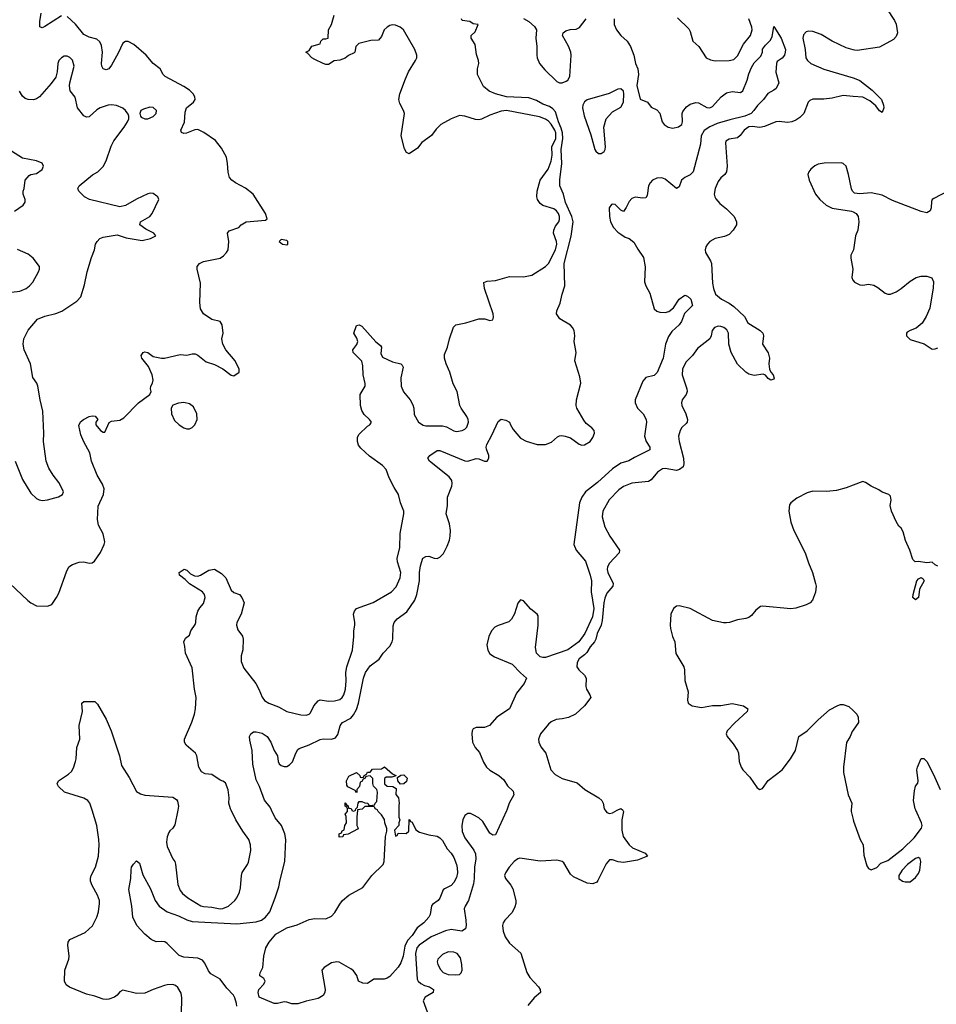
# Model space of a CAD drawing. Header units: inches. Extents: x 2134017 to 2292458, y 756222 to 916513.
# Tile 309 of 387: x 2234010 to 2240599, y 848604 to 855684. Entities that reach past the tile are written whole.
import ezdxf

# ---------------------------------------------------------------- set-up
doc = ezdxf.new("R2010")
doc.units = ezdxf.units.IN
doc.header["$MEASUREMENT"] = 0
for name, color, linetype in [('C2834', 7, 'Continuous'), ('C2835', 7, 'Continuous'), ('C2844', 7, 'Continuous'), ('C2845', 7, 'Continuous')]:
    doc.layers.add(name, color=color, linetype=linetype)

msp = doc.modelspace()

# ---------------------------------------------------------------- linework, layer by layer
at = {"layer": 'C2834', "color": 5}
for points, elevation in [([(2235172.6, 848532.6), (2235175.4, 848650), (2235170, 848684), (2235145.6, 848725.6), (2235130, 848739.6), (2235110, 848747.8), (2235070, 848745.4), (2235050, 848739.1), (2234969.2, 848710.8), (2234910, 848683.5), (2234850, 848683), (2234750, 848705.1), (2234730, 848694.5), (2234710.3, 848669.7), (2234690, 848656.2), (2234650, 848640.9), (2234630, 848639.5), (2234610, 848640.7), (2234550, 848662.7), (2234490, 848677.7), (2234366.9, 848726.9), (2234343.2, 848743.2), (2234330.8, 848770), (2234334.6, 848850), (2234363.1, 848930), (2234366.2, 848950), (2234355.3, 849030), (2234357.7, 849050), (2234369.8, 849070.2), (2234479.4, 849120.6), (2234532.1, 849167.9), (2234565, 849230), (2234575.3, 849270), (2234583.1, 849330), (2234582.4, 849350), (2234570, 849389.5), (2234530, 849458), (2234519, 849490), (2234518.5, 849510), (2234524.4, 849530), (2234553.7, 849590), (2234575.9, 849670), (2234580.2, 849750), (2234579.1, 849790), (2234563.8, 849890), (2234529.8, 850000)], 280), ([(2235569.7, 848590), (2235568.4, 848610), (2235556.4, 848650), (2235545.7, 848670), (2235499.6, 848719.6), (2235450, 848784.2), (2235383, 848823), (2235365.9, 848845.9), (2235340.9, 848900.9), (2235322.5, 848922.5), (2235290, 848936.8), (2235190, 848943.9), (2235155.3, 848955.3), (2235070, 849040.8), (2235052.6, 849052.6), (2235030, 849055.9), (2234990, 849053.1), (2234954.5, 849070), (2234910, 849108), (2234852.4, 849170), (2234823.5, 849230), (2234815.4, 849310), (2234793.7, 849430), (2234808.3, 849508.3), (2234810, 849572), (2234813.6, 849590), (2234827, 849613), (2234850, 849634.8), (2234870, 849618.8), (2234894.9, 849534.9), (2234950, 849435.5), (2234982.7, 849350), (2235011.1, 849311.1), (2235070, 849270.1), (2235150, 849241.3), (2235210, 849211.5), (2235250, 849200.1), (2235570, 849182.7), (2235710, 849196.9), (2235747.3, 849210), (2235776.9, 849230), (2235806.9, 849270), (2235847.1, 849370), (2235872.4, 849450), (2235880.8, 849499.2), (2235915.1, 849630), (2235922.7, 849790), (2235914.5, 849830), (2235891.3, 849890), (2235845.2, 849945.2), (2235819.7, 850000)], 260), ([(2235145.9, 850000), (2235124.2, 849895.8), (2235110.3, 849869.7), (2235090, 849852.7), (2235081.1, 849838.9), (2235070, 849808.7), (2235065.3, 849770), (2235070, 849738.8), (2235110, 849651), (2235124.9, 849630), (2235130, 849612), (2235145.7, 849465.7), (2235162.2, 849422.2), (2235180.7, 849400.7), (2235218.9, 849370), (2235311.7, 849311.7), (2235330, 849306.4), (2235390, 849303.9), (2235450, 849291), (2235470, 849292.7), (2235510, 849310.2), (2235556.4, 849350), (2235571.1, 849370), (2235589.7, 849410), (2235597.1, 849442.9), (2235603.5, 849530), (2235609.1, 849550.9), (2235647.6, 849610), (2235653.5, 849626.5), (2235671.3, 849710), (2235669, 849750), (2235656.5, 849790), (2235612.7, 849850), (2235562.7, 849930), (2235529.4, 850000)], 280), ([(2236734, 850000), (2236734, 849950), (2236742, 849930), (2236734, 849910), (2236734, 849890), (2236703.6, 849856.4), (2236710, 849814), (2236722, 849818), (2236730, 849834), (2236787.3, 849832.7), (2236806, 849850), (2236810, 849934), (2236818, 849918), (2236830, 849914), (2236858, 849858), (2236882.5, 849842.5), (2236950, 849822), (2237010, 849814.4), (2237030, 849802.4), (2237050, 849781.6), (2237082.8, 849722.8), (2237110, 849692.2), (2237130, 849659.1), (2237150.2, 849610), (2237154.4, 849585.6), (2237156.5, 849550), (2237150, 849517.2), (2237130, 849480.7), (2237110, 849457.6), (2237064.2, 849435.8), (2237053.7, 849426.3), (2237030, 849366.6), (2237017.1, 849350), (2236977.4, 849322.6), (2236968.8, 849311.2), (2236960.3, 849250), (2236951.3, 849230), (2236914.6, 849190), (2236866.6, 849153.4), (2236830, 849098.9), (2236797.6, 849062.4), (2236777.4, 849022.6), (2236765.3, 848950), (2236750, 848902.9), (2236730, 848871.6), (2236670, 848804.8), (2236650, 848791.3), (2236630, 848784.8), (2236554.9, 848785.1), (2236510, 848755.1), (2236475.5, 848755.5), (2236444, 848770), (2236432.1, 848812.1), (2236410, 848844), (2236390, 848859.3), (2236306.6, 848906.6), (2236289.4, 848909.4), (2236250, 848901.6), (2236198.8, 848870), (2236180.5, 848850), (2236206.3, 848710), (2236202.6, 848690), (2236191.4, 848668.6), (2236154.2, 848645.8), (2236070, 848627.3), (2236010, 848608), (2235967, 848607), (2235930, 848620.9), (2235910, 848621.6), (2235862, 848610), (2235838, 848610), (2235730, 848655.3), (2235722.7, 848690), (2235729.4, 848710.6), (2235764, 848750), (2235773.2, 848770), (2235764, 848790), (2235735.3, 848810), (2235735.3, 848815.3), (2235737.2, 848830), (2235757.6, 848870), (2235763.5, 848950), (2235779.7, 849010), (2235803.9, 849050), (2235850, 849108.9), (2235930, 849154.3), (2236003.5, 849176.5), (2236090, 849213.8), (2236130, 849221.1), (2236210, 849219), (2236250, 849236.9), (2236275.7, 849264.3), (2236310, 849324.9), (2236330, 849350.4), (2236376, 849390), (2236475.2, 849444.8), (2236542, 849530), (2236622.7, 849610), (2236629.5, 849630), (2236638, 849810), (2236648.7, 849850), (2236648.4, 849868.4), (2236634, 849910), (2236632.9, 849932.9), (2236610, 849966), (2236586, 849990), (2236582.7, 850000)], 240), ([(2236437.8, 850000), (2236432, 849950), (2236432, 849890), (2236442, 849870), (2236436.9, 849863.1), (2236370, 849828), (2236338, 849822), (2236331.6, 849808.4), (2236306, 849806), (2236306, 849830), (2236322, 849838), (2236327.3, 849852.7), (2236342, 849858), (2236346, 849890), (2236358, 849910), (2236355.3, 849955.3), (2236349, 849971), (2236366, 849990), (2236366, 850000)], 240), ([(2236397.1, 850000), (2236398, 849998), (2236410, 849994), (2236422, 849998), (2236422.7, 850000)], 240), ([(2237511.5, 850000), (2237510, 849995.4), (2237430, 849822.7), (2237410, 849819.3), (2237390, 849835.1), (2237339.3, 849919.3), (2237310, 849945.6), (2237270, 849966.4), (2237250, 849975.1), (2237230, 849976.3), (2237210, 849961.6), (2237195.5, 849930), (2237188.4, 849890), (2237190, 849847.7), (2237210, 849802.4), (2237273.6, 849713.6), (2237285.4, 849685.4), (2237288.9, 849650), (2237278.7, 849590), (2237277.5, 849510), (2237271.8, 849470), (2237235.9, 849350), (2237211.3, 849310), (2237204.2, 849290), (2237217.2, 849210), (2237218, 849170), (2237213.3, 849146.7), (2237188.6, 849131.4), (2237110, 849141.1), (2237070, 849131.9), (2236967.6, 849090), (2236881.3, 849030), (2236864.2, 849010), (2236855.7, 848970), (2236866.1, 848786.1), (2236874.9, 848770), (2236893.4, 848753.4), (2236919.7, 848739.7), (2236954.8, 848730), (2236984, 848710), (2236982, 848690), (2236924.4, 848655.6), (2236908.8, 848630), (2236937.8, 848550)], 260), ([(2238345.2, 850000), (2238350.4, 849990), (2238338.3, 849930), (2238337.3, 849857.3), (2238348.5, 849810), (2238390.5, 849750), (2238415.5, 849730), (2238506.8, 849690), (2238522, 849670), (2238450, 849641.6), (2238350, 849624.5), (2238310.5, 849629.5), (2238270, 849643.6), (2238250, 849642), (2238225.7, 849614.3), (2238165.8, 849494.2), (2238157.5, 849482.5), (2238130.5, 849469.5), (2238090, 849475.4), (2237990, 849521.3), (2237970, 849540.7), (2237920.9, 849620.9), (2237910, 849631), (2237870, 849639.8), (2237750, 849633.3), (2237605.9, 849654.1), (2237590, 849649.6), (2237563.8, 849630), (2237528, 849590), (2237501.6, 849550), (2237495.5, 849530), (2237501.6, 849510), (2237539.9, 849459.9), (2237553.9, 849433.9), (2237576, 849350), (2237575.6, 849330), (2237570, 849306), (2237550, 849264.5), (2237495.8, 849210), (2237484.2, 849190), (2237480.3, 849170), (2237485, 849130), (2237500.2, 849090), (2237530, 849043.7), (2237611.1, 848971.1), (2237654.1, 848834.1), (2237677.5, 848797.5), (2237738, 848730), (2237750.6, 848710), (2237754, 848690), (2237708.6, 848651.4), (2237663.4, 848596.6)], 280), ([(2238219, 850000), (2238230, 849983.8), (2238250, 849977.1), (2238270, 849981.6), (2238305.6, 850000)], 280), ([(2239987.3, 850000), (2239986.7, 849990), (2240000, 849932.1)], 320)]:
    msp.add_lwpolyline(points, dxfattribs=dict(at, elevation=elevation))
at = {"layer": 'C2834', "color": 5, "elevation": 280}
msp.add_lwpolyline([(2237090, 848982.2), (2237050, 848963.1), (2237014.6, 848930), (2237010.3, 848910), (2237014.9, 848890), (2237035.2, 848855.2), (2237053.9, 848833.9), (2237090, 848818.8), (2237144.9, 848815.1), (2237170, 848818.7), (2237183.6, 848830), (2237190.9, 848849.1), (2237188.9, 848890), (2237178.4, 848938.4), (2237154.3, 848970), (2237130, 848979.8)], close=True, dxfattribs=at)
at = {"layer": 'C2835', "color": 5}
for points, elevation in [([(2233938, 851630), (2234067.7, 851507.7), (2234090, 851490.4), (2234130, 851470.5), (2234210, 851468), (2234240.1, 851479.9), (2234274.5, 851530), (2234290, 851561), (2234345.6, 851714.4), (2234363.5, 851750), (2234390, 851767.6), (2234437.4, 851782.6), (2234470, 851785.5), (2234510, 851776), (2234530, 851778), (2234547.3, 851790), (2234590, 851852.2), (2234617.3, 851910), (2234621.1, 851930), (2234610, 851986), (2234576.8, 852050), (2234568, 852090), (2234573.4, 852186.6), (2234611.3, 852270), (2234615.6, 852310), (2234603.7, 852343.7), (2234566.6, 852410), (2234526.6, 852510), (2234514, 852570), (2234470, 852649.4), (2234450, 852699.3), (2234435.1, 852764.9), (2234446.9, 852793.1), (2234469.2, 852810), (2234510, 852830.4), (2234530, 852835.5), (2234552.8, 852832.8), (2234571, 852810), (2234558, 852790), (2234558, 852770), (2234590, 852731.3), (2234610, 852718), (2234622, 852718), (2234652.3, 852787.7), (2234670, 852797.3), (2234730, 852804.4), (2234758.6, 852821.4), (2234862.7, 852930), (2234945.2, 852990), (2234954, 853010), (2234949.2, 853030), (2234953.2, 853050), (2234965.2, 853070), (2234969.1, 853090.9), (2234961.2, 853130), (2234935.1, 853190), (2234888.7, 853250), (2234882, 853270), (2234898, 853290), (2234910, 853294.8), (2234930, 853290.8), (2234970, 853262.8), (2235030, 853250.8), (2235050, 853250.8), (2235163.2, 853276.8), (2235210, 853270.8), (2235250, 853281), (2235270, 853281), (2235290, 853271), (2235350, 853224.9), (2235410, 853204), (2235470, 853174), (2235530, 853126.8), (2235550, 853122.8), (2235588, 853150), (2235588, 853170), (2235559, 853230), (2235492, 853310), (2235469.4, 853350), (2235462.7, 853390), (2235472.7, 853430), (2235466, 853490), (2235450, 853512.7), (2235390, 853529), (2235330, 853569.4), (2235310, 853604), (2235305.1, 853650), (2235309.7, 853790), (2235285.1, 853890), (2235286, 853910), (2235300.9, 853930), (2235330, 853944.9), (2235449.8, 853970.2), (2235473.9, 853986.1), (2235497, 854010), (2235507.3, 854030), (2235512.1, 854090), (2235502.9, 854150), (2235515.4, 854164.6), (2235584, 854190), (2235602, 854210), (2235638, 854230), (2235777.5, 854242.5), (2235788.7, 854251.3), (2235776, 854290), (2235688.2, 854428.2), (2235632.9, 854472.9), (2235560.9, 854510), (2235535.1, 854530), (2235518.4, 854550), (2235507.4, 854587.4), (2235504.5, 854650), (2235495.4, 854695.4), (2235459.6, 854759.6), (2235416.4, 854816.4), (2235333.3, 854873.3), (2235290, 854894), (2235268.3, 854891.7), (2235207.9, 854867.9), (2235190, 854865.1), (2235173.6, 854873.6), (2235167.8, 854890), (2235193.4, 854946.6), (2235200, 855020), (2235208.4, 855050), (2235258.7, 855090), (2235271, 855110), (2235268, 855130), (2235255.8, 855150), (2235230, 855176.3), (2235190, 855203.5), (2235054.7, 855274.8), (2235040.7, 855290), (2235019.5, 855330), (2234970, 855369.6), (2234918.5, 855430), (2234830, 855506), (2234790, 855526.6), (2234770, 855526.3), (2234750, 855515.1), (2234716.9, 855443.1), (2234670, 855358), (2234650, 855329.6), (2234630, 855322.9), (2234610, 855329.6), (2234599.7, 855350), (2234596.9, 855370), (2234606, 855450), (2234597.4, 855497.4), (2234585, 855525), (2234564, 855544), (2234510, 855558.3), (2234470, 855576.5), (2234411.8, 855651.8), (2234350, 855706)], 320), ([(2234310, 855712.4), (2234190, 855634), (2234170, 855626), (2234153.6, 855633.6), (2234153.6, 855670), (2234164.2, 855730)], 320), ([(2235529.4, 850000), (2235524.7, 850010), (2235512.8, 850050), (2235514.7, 850090), (2235507.2, 850147.3), (2235490, 850196), (2235470, 850209.5), (2235450, 850216.2), (2235390, 850256.9), (2235342.4, 850262.4), (2235316.2, 850276.2), (2235298.4, 850310), (2235283.5, 850390), (2235273.3, 850410), (2235207, 850467), (2235194.7, 850490), (2235194.7, 850510), (2235248, 850632), (2235265.6, 850690), (2235273.3, 850730), (2235277.7, 850810), (2235266.6, 850870), (2235250, 851024), (2235200.4, 851130), (2235197.2, 851177.2), (2235189, 851211), (2235202, 851238), (2235230, 851258), (2235239.3, 851290), (2235270, 851336), (2235275.6, 851350), (2235278, 851390), (2235289.6, 851430), (2235304, 851456), (2235330, 851487.3), (2235342.4, 851530), (2235338, 851550), (2235323.7, 851570), (2235230, 851627.8), (2235199.6, 851659.6), (2235159.5, 851690), (2235155.1, 851710), (2235192.3, 851732.3), (2235210, 851725.5), (2235238.4, 851698.4), (2235266, 851686), (2235290, 851682.4), (2235310, 851688.9), (2235370, 851725.7), (2235410, 851732.2), (2235461.1, 851701.1), (2235491, 851671), (2235530, 851581), (2235550, 851566), (2235590, 851551), (2235606.8, 851530), (2235622, 851490), (2235602, 851410), (2235571.4, 851350), (2235568.3, 851330), (2235577.2, 851297.2), (2235610.2, 851250.2), (2235615.6, 851230), (2235614.1, 851154.1), (2235602.3, 851110), (2235602.5, 851070), (2235621.2, 851021.2), (2235706.4, 850910), (2235729.4, 850870), (2235753, 850813), (2235770, 850787.6), (2235799.3, 850770), (2235870, 850742.6), (2235930, 850709.2), (2236030, 850686.5), (2236070, 850684.4), (2236089.6, 850690.4), (2236099.3, 850700.7), (2236124.7, 850750), (2236154.1, 850785.9), (2236170, 850792.9), (2236230, 850785), (2236273.1, 850786.9), (2236310, 850795.8), (2236328.3, 850810), (2236340.7, 850830), (2236351.8, 850870), (2236357, 850930), (2236354.5, 850990), (2236360.2, 851030), (2236402.2, 851150), (2236412, 851250), (2236411, 851290), (2236418.5, 851330), (2236419.1, 851350), (2236408.5, 851410), (2236415.1, 851430), (2236430, 851450.4), (2236550, 851492.4), (2236683.1, 851570), (2236715.1, 851604.9), (2236745.6, 851670), (2236749.1, 851710), (2236725, 851785), (2236722.9, 851810), (2236741.2, 851890), (2236743.7, 851990), (2236771.2, 852130), (2236771.1, 852150), (2236747.7, 852210), (2236731.6, 852270), (2236700.4, 852320.4), (2236665.7, 852390), (2236643.1, 852450), (2236618.1, 852478.1), (2236525.2, 852545.2), (2236461.9, 852601.9), (2236445.6, 852625.6), (2236437.8, 852650), (2236438.2, 852681.8), (2236450, 852704.9), (2236510, 852760.4), (2236526, 852770), (2236538, 852790), (2236523.7, 852810), (2236485.4, 852845.4), (2236470, 852874), (2236459.8, 852910), (2236457.2, 852990), (2236492.7, 853050), (2236492.5, 853067.5), (2236479.2, 853130), (2236476.1, 853196.1), (2236469.6, 853229.6), (2236405.6, 853290), (2236403.6, 853310), (2236431.9, 853348.1), (2236439.1, 853370), (2236432.9, 853392.9), (2236412, 853430), (2236430, 853484.7), (2236450, 853490.4), (2236470, 853479.3), (2236570, 853367.3), (2236602, 853342), (2236610.6, 853330), (2236604.9, 853284.9), (2236616.4, 853256.4), (2236690, 853224.9), (2236750.5, 853210.5), (2236759.8, 853199.8), (2236766, 853186), (2236750.4, 853109.7), (2236752, 853050), (2236769.1, 853009.1), (2236816.4, 852950), (2236835.6, 852915.6), (2236842.4, 852890), (2236844.5, 852844.5), (2236877.3, 852790), (2236908.9, 852768.9), (2236930, 852763.1), (2237050, 852762.9), (2237076.7, 852756.7), (2237130, 852727), (2237150, 852723.8), (2237190, 852730.3), (2237210, 852738.7), (2237224.9, 852755.1), (2237234.8, 852790), (2237232.8, 852810), (2237224.8, 852830), (2237183.1, 852890), (2237174.2, 852910), (2237153.5, 853010), (2237126.3, 853066.3), (2237101.1, 853150), (2237074.3, 853210), (2237062.4, 853250), (2237063.3, 853276.7), (2237084.5, 853330), (2237099.3, 853390), (2237127.7, 853472.3), (2237144, 853490), (2237215.8, 853504.2), (2237310, 853532.7), (2237352.7, 853532.7), (2237390, 853521), (2237410, 853524.7), (2237414.8, 853545.2), (2237413.6, 853570), (2237349.7, 853750), (2237346.3, 853793.7), (2237370, 853804.4), (2237430, 853809.1), (2237530, 853838), (2237630, 853834), (2237690, 853847), (2237789.7, 853910), (2237809.8, 853930), (2237860.9, 854030), (2237869.9, 854070), (2237868.4, 854088.4), (2237846.9, 854150), (2237848.2, 854170), (2237861.4, 854198.6), (2237884.7, 854230), (2237890, 854246.8), (2237888.9, 854270), (2237882, 854290), (2237869.2, 854309.2), (2237850, 854323.5), (2237770, 854349), (2237750, 854362), (2237730.8, 854390), (2237727, 854410), (2237729.2, 854450), (2237749.9, 854530), (2237807.7, 854610), (2237830, 854667.4), (2237837.6, 854710), (2237836, 854770), (2237863, 854830), (2237863, 854870), (2237856.4, 854890), (2237830, 854931.8), (2237810, 854953.7), (2237790, 854967.5), (2237745.9, 854985.9), (2237509.5, 855030.5), (2237470, 855026.8), (2237390, 854997.5), (2237330, 854968.1), (2237310, 854964.6), (2237285.8, 854965.8), (2237210, 854991.2), (2237170, 854994.5), (2237110, 854972), (2237035.8, 854930), (2237002.7, 854897.3), (2236969, 854851), (2236899.8, 854800.2), (2236870, 854759), (2236810, 854719), (2236790, 854729), (2236775.3, 854755.3), (2236751.2, 854850), (2236775.1, 855010), (2236769.6, 855030), (2236741.3, 855081.3), (2236735.1, 855110), (2236743, 855150), (2236782, 855258), (2236805.4, 855310), (2236855.6, 855390), (2236863.6, 855410), (2236863.6, 855430), (2236849.8, 855469.8), (2236768.2, 855610), (2236745.6, 855630), (2236710, 855645.7), (2236690, 855646.9), (2236670, 855641.7), (2236650.4, 855630), (2236630.4, 855610), (2236610, 855564), (2236590, 855537.2), (2236534.5, 855534.5), (2236448, 855512), (2236425.5, 855490), (2236418, 855450), (2236413.7, 855446.3), (2236372.7, 855427.3), (2236350, 855407), (2236310, 855394), (2236270.9, 855389.1), (2236230, 855362), (2236210, 855362), (2236191.6, 855368.4), (2236130, 855397.2), (2236109, 855410), (2236082, 855442), (2236066, 855450), (2236090, 855462), (2236110, 855493), (2236169.3, 855510.7), (2236174, 855530), (2236190, 855546), (2236210, 855546), (2236228, 855552), (2236229.6, 855610), (2236251.5, 855648.5), (2236270, 855715.5)], 280), ([(2235819.7, 850000), (2235810, 850020.9), (2235770, 850071.8), (2235734.5, 850170), (2235710, 850217.2), (2235686.6, 850330), (2235679.7, 850430), (2235663.2, 850503.2), (2235662.3, 850530), (2235671.6, 850550), (2235690, 850562.3), (2235710, 850562.7), (2235753.4, 850553.4), (2235788, 850530), (2235814.9, 850490), (2235839.6, 850430), (2235862.8, 850390), (2235866.8, 850350), (2235874.5, 850334.5), (2235890, 850321.2), (2235910, 850314.8), (2235930, 850315), (2235950, 850325.5), (2235971.8, 850348.2), (2235994.5, 850410), (2236010, 850437.3), (2236017.5, 850442.6), (2236091.2, 850470), (2236170, 850509.4), (2236190, 850513.6), (2236250, 850510.1), (2236278.9, 850521.1), (2236295.8, 850544.2), (2236312.5, 850607.5), (2236320.3, 850619.7), (2236330, 850630.2), (2236390, 850661.7), (2236410, 850685), (2236430, 850725.2), (2236444.9, 850770), (2236480.6, 850950), (2236494.2, 850990), (2236530, 851038.7), (2236593.8, 851086.2), (2236622.4, 851130), (2236670, 851180.4), (2236686.2, 851210), (2236691.7, 851230), (2236694.2, 851325.8), (2236701.7, 851350), (2236723.2, 851376.8), (2236793.1, 851426.9), (2236850.7, 851510), (2236865.5, 851550), (2236884.5, 851650), (2236884.5, 851710), (2236890, 851758), (2236908.6, 851811.4), (2236930, 851824.9), (2236950, 851827.7), (2236990, 851813), (2237009.4, 851810.6), (2237030, 851819.1), (2237054.9, 851845.1), (2237082.5, 851897.5), (2237098.2, 851941.8), (2237104.4, 851970), (2237105.7, 852010), (2237098.7, 852058.7), (2237076.3, 852130), (2237085.1, 852190), (2237085.1, 852250), (2237115.1, 852330), (2237118.7, 852350), (2237116.3, 852370), (2237097.1, 852397.1), (2236954.7, 852510), (2236944.4, 852530), (2236957.2, 852550), (2237010, 852586), (2237030, 852585.3), (2237210, 852510.9), (2237230, 852510.2), (2237290, 852529.2), (2237310, 852527.1), (2237350, 852509), (2237370, 852510.2), (2237382.7, 852530), (2237381.9, 852550), (2237364.2, 852595.8), (2237362.7, 852610), (2237368.5, 852630), (2237404.6, 852695.4), (2237450, 852796), (2237470, 852811), (2237503.5, 852803.5), (2237530, 852791), (2237537.1, 852770), (2237557.6, 852737.6), (2237610, 852674.4), (2237650, 852652.7), (2237730, 852628.7), (2237790, 852628.7), (2237832.9, 852647.1), (2237875.1, 852684.9), (2237890, 852692), (2237907, 852693), (2237930.2, 852690.2), (2237970, 852676.5), (2238031.5, 852631.5), (2238050, 852625.7), (2238070, 852627.6), (2238110, 852650.4), (2238130, 852680.5), (2238141, 852710), (2238139.3, 852730), (2238123.5, 852750), (2238081.2, 852781.2), (2238063.9, 852803.9), (2238013.8, 852890), (2238009.1, 852909.1), (2238012.7, 852950), (2238042.7, 853070), (2238035.8, 853115.8), (2237999.5, 853230), (2238009.6, 853290), (2237995.6, 853370), (2237999.7, 853410), (2237994.3, 853450), (2237984.4, 853470), (2237968.3, 853488.3), (2237893.3, 853533.3), (2237869.5, 853570), (2237869.6, 853590), (2237894.4, 853645.6), (2237908.3, 853710), (2237928.5, 853770), (2237923.7, 853930), (2237972.7, 854127.3), (2237987.1, 854230), (2237979.5, 854270), (2237933.8, 854370), (2237919.3, 854430), (2237891.6, 854490), (2237891.5, 854531.5), (2237906.2, 854650), (2237901.2, 854750), (2237913.8, 854830), (2237911.4, 854870), (2237903, 854903), (2237882.1, 854950), (2237861, 855021), (2237842.8, 855042.8), (2237819.2, 855059.2), (2237770, 855077.3), (2237723.8, 855103.8), (2237670, 855122), (2237510, 855129.4), (2237429.2, 855150), (2237385.2, 855170), (2237344.1, 855204.1), (2237299.3, 855290), (2237300.7, 855330), (2237309.6, 855370), (2237307.6, 855390), (2237292.7, 855432.7), (2237284.7, 855504.7), (2237254, 855550), (2237255.3, 855570), (2237283.1, 855596.9), (2237306, 855650), (2237270, 855655.3), (2237246, 855670), (2237190, 855679), (2237184.5, 855690)], 260), ([(2238282.8, 855690), (2238284, 855650), (2238300.4, 855610), (2238330.3, 855570.3), (2238376.3, 855530), (2238400.7, 855490), (2238424, 855430), (2238436.3, 855370), (2238452.7, 855330), (2238457.1, 855290), (2238446.8, 855210), (2238470, 855112), (2238522, 855090), (2238550, 855056), (2238590, 855034.8), (2238610, 855010.8), (2238628.4, 854950), (2238643.1, 854930), (2238670.2, 854910.2), (2238704.3, 854904.3), (2238746.3, 854913.6), (2238768.5, 854930), (2238774.5, 854950), (2238771.6, 855008.4), (2238776.5, 855023.5), (2238802.9, 855057.1), (2238830, 855076), (2238870, 855087.7), (2238890, 855086.5), (2238950, 855053.4), (2238970, 855050.3), (2238990, 855058.7), (2239052.4, 855130), (2239090, 855158.2), (2239130, 855168), (2239190, 855159.5), (2239208.3, 855171.7), (2239238.5, 855250), (2239250, 855294), (2239270, 855339.3), (2239290, 855373.7), (2239337.6, 855422.4), (2239348.7, 855450), (2239350, 855473), (2239370, 855501.3), (2239404.7, 855535.3), (2239418.3, 855561.7), (2239430, 855634), (2239484.4, 855550), (2239513.4, 855470), (2239513.1, 855450), (2239506.4, 855430), (2239490, 855408.3), (2239455.8, 855384.2), (2239450.2, 855369.8), (2239445.4, 855305.4), (2239466.8, 855230), (2239446.8, 855190), (2239430, 855176), (2239386.6, 855153.4), (2239355.8, 855110), (2239312.8, 855067.2), (2239287.5, 855030), (2239267.6, 855010), (2239222, 854990), (2239115.5, 854964.5), (2239023.7, 854936.3), (2238970, 854912.7), (2238930, 854887.6), (2238907.1, 854850), (2238902.8, 854790), (2238850.2, 854589.8), (2238830, 854567.6), (2238791, 854550), (2238766.8, 854530), (2238750, 854482), (2238730, 854469.3), (2238650, 854538), (2238626.2, 854546.2), (2238590, 854543.7), (2238558.9, 854530), (2238541.5, 854510), (2238530.3, 854490), (2238519.3, 854420.7), (2238510, 854404), (2238490, 854400.9), (2238433.2, 854406.8), (2238410, 854398), (2238390, 854377.2), (2238370, 854334), (2238350, 854305.2), (2238330, 854313.2), (2238290, 854354.5), (2238270, 854358), (2238264.9, 854355.1), (2238248, 854330), (2238248.2, 854270), (2238257.6, 854230), (2238278.7, 854190), (2238310, 854155.5), (2238330, 854140.7), (2238360.9, 854120.9), (2238390, 854110.4), (2238425.4, 854085.4), (2238453.3, 854033.3), (2238493.4, 853973.4), (2238506.2, 853906.2), (2238500.2, 853800.2), (2238510.2, 853770.2), (2238538.2, 853718.2), (2238570, 853604.9), (2238589, 853589), (2238610, 853582.1), (2238650, 853578.9), (2238674.9, 853585.1), (2238708.9, 853611.1), (2238750, 853674.6), (2238790, 853703.8), (2238810, 853697.1), (2238834.1, 853674.1), (2238846, 853630), (2238788.8, 853571.2), (2238766, 853514), (2238750.2, 853490), (2238697.4, 853442.6), (2238673.2, 853406.9), (2238652.8, 853350), (2238634.2, 853250), (2238592.9, 853147.2), (2238570, 853126.6), (2238511, 853110), (2238500.3, 853099.7), (2238490, 853084), (2238434.7, 852950), (2238434.4, 852930), (2238450, 852890.4), (2238490.3, 852850), (2238512.6, 852810), (2238514.7, 852790), (2238501.3, 852690), (2238512.4, 852650), (2238539, 852610), (2238539.5, 852590), (2238430, 852536.9), (2238388.4, 852511.6), (2238330, 852494.8), (2238270, 852454.1), (2238163.7, 852356.3), (2238077.6, 852290), (2238050.9, 852250), (2238034.7, 852210), (2237993.4, 851910), (2238008.7, 851868.7), (2238075.9, 851790), (2238110.6, 851690), (2238120.5, 851650), (2238118.7, 851570), (2238136.2, 851450), (2238126.4, 851390), (2238073, 851270), (2238030, 851210.5), (2237950, 851152.9), (2237790, 851099), (2237770, 851097.6), (2237750, 851103.2), (2237723.9, 851130), (2237716.4, 851170), (2237736.4, 851330), (2237736.4, 851396.4), (2237729.8, 851410), (2237684.3, 851444.3), (2237630, 851505.8), (2237610, 851511.6), (2237591.6, 851488.4), (2237567, 851413), (2237545.8, 851374.2), (2237524.8, 851355.2), (2237450, 851329.1), (2237425, 851315), (2237400.9, 851290), (2237382.5, 851250), (2237368.4, 851188.4), (2237375.8, 851150), (2237390, 851125.3), (2237421.8, 851101.8), (2237550, 851050.5), (2237610, 850987.7), (2237653.4, 850950), (2237635.5, 850910), (2237579.7, 850840.3), (2237530, 850729.6), (2237439.3, 850670), (2237386.8, 850610), (2237350, 850595.6), (2237290, 850595.6), (2237270, 850585.2), (2237261.6, 850570), (2237260.4, 850550), (2237265.7, 850490), (2237284.4, 850450), (2237314.5, 850414.5), (2237344.2, 850344.2), (2237364.6, 850310), (2237390, 850287.6), (2237454.9, 850250), (2237490, 850218.4), (2237515.6, 850175.6), (2237557.3, 850137.3), (2237561.7, 850110), (2237528.8, 850051.2), (2237511.5, 850000)], 260), ([(2237630, 855691.4), (2237670, 855671.4), (2237710, 855635.6), (2237725.5, 855610), (2237718.9, 855550), (2237727.6, 855490), (2237726.7, 855430), (2237729.3, 855410), (2237746.2, 855370), (2237784.5, 855324.5), (2237870, 855240.2), (2237890, 855229.1), (2237909.1, 855229.1), (2237939, 855241), (2237951, 855250), (2237964.7, 855275.3), (2237974.3, 855430), (2237971.3, 855450), (2237953.8, 855493.8), (2237910.8, 855570), (2237916.3, 855590), (2237936.5, 855603.5), (2237967.8, 855612.2), (2238010, 855615.3), (2238033.4, 855626.6), (2238081.1, 855690)], 260), ([(2238737.7, 855697.7), (2238819, 855619), (2238830, 855598), (2238847.7, 855530), (2238892.4, 855490), (2238944, 855410), (2238975.9, 855395.9), (2239010, 855388), (2239110, 855390.2), (2239142.5, 855397.5), (2239170, 855423.8), (2239211.6, 855508.4), (2239261.8, 855570), (2239275, 855610), (2239273, 855630), (2239251.2, 855690)], 280), ([(2240000, 855467.3), (2239950, 855481.8), (2239850, 855529.1), (2239770, 855578.6), (2239710, 855598.5), (2239678.7, 855601.3), (2239662.7, 855597.3), (2239644.1, 855575.9), (2239638.5, 855550), (2239655, 855470), (2239661.5, 855410), (2239672, 855390), (2239696.4, 855370), (2239790, 855327.1), (2240000, 855265)], 280), ([(2233976.4, 852510), (2234030, 852378.8), (2234090, 852280.7), (2234130, 852242), (2234150, 852230.7), (2234172.5, 852227.5), (2234210, 852230.7), (2234287.5, 852252.5), (2234318, 852270), (2234324.5, 852290), (2234315.6, 852310), (2234290, 852356), (2234250, 852409.3), (2234220, 852460), (2234199.1, 852510), (2234179.7, 852650), (2234183.5, 852710), (2234175.6, 852870), (2234156.5, 852950), (2234140.4, 853050), (2234131.6, 853071.6), (2234103.6, 853110), (2234088.4, 853210), (2234042, 853310), (2234034.8, 853350), (2234039.8, 853390), (2234070, 853451.8), (2234138.7, 853530), (2234190, 853551.3), (2234269.8, 853570.2), (2234311.6, 853588.4), (2234419.8, 853660.2), (2234449.6, 853690), (2234476.3, 853776.3), (2234494.7, 853870), (2234525.4, 853974.6), (2234547.6, 854030), (2234555.1, 854070), (2234566, 854090), (2234585.2, 854110), (2234610, 854120.5), (2234710, 854137.1), (2234774.7, 854114.7), (2234890, 854096.4), (2234948.7, 854110), (2234989, 854130), (2234973.2, 854150), (2234917, 854177), (2234872.7, 854210), (2234877.2, 854230), (2234945.2, 854270), (2234961.2, 854290), (2235008.7, 854390), (2235002, 854410), (2234995.5, 854415.5), (2234970, 854433.2), (2234950, 854436), (2234930, 854431.8), (2234850, 854393), (2234770, 854348), (2234730, 854338.9), (2234511.8, 854391.8), (2234474.7, 854410), (2234435.6, 854450), (2234427.8, 854470), (2234437, 854490), (2234532.8, 854567.2), (2234570.6, 854589.4), (2234610.5, 854629.5), (2234630, 854668.4), (2234666.3, 854773.7), (2234686.1, 854813.9), (2234759.7, 854910), (2234784.2, 854950), (2234793, 854970), (2234794.7, 854990), (2234790, 855004), (2234770, 855032), (2234750, 855047), (2234706.3, 855066.3), (2234670, 855072.4), (2234646, 855070), (2234587.7, 855050), (2234564.5, 855035.5), (2234510, 854985.6), (2234490, 854982.4), (2234470, 854992), (2234426, 855050), (2234407.6, 855127.6), (2234371.9, 855171.9), (2234367.3, 855207.3), (2234369.6, 855230), (2234401.3, 855350), (2234390, 855392.3), (2234370, 855412.3), (2234350, 855422), (2234330, 855420.9), (2234310, 855409.4), (2234290.6, 855390), (2234283.1, 855370), (2234278.4, 855310), (2234268.4, 855271.6), (2234235.3, 855224.7), (2234152.7, 855130), (2234130, 855114.7), (2234110, 855108.3), (2234071, 855111), (2234050, 855118), (2234030, 855133.6), (2234007.7, 855170)], 340), ([(2240000, 855132.6), (2239930, 855139.1), (2239850, 855119.4), (2239790, 855112.2), (2239710, 855111.8), (2239690, 855104), (2239678.5, 855090), (2239646.7, 855010), (2239618.3, 854981.7), (2239590, 854962.5), (2239559.1, 854950), (2239530, 854944.4), (2239470, 854952.1), (2239444.7, 854950), (2239364.3, 854915.7), (2239331.1, 854908.9), (2239275.9, 854915.9), (2239250, 854912.4), (2239218.5, 854890), (2239188.7, 854851.3), (2239170, 854834.8), (2239110, 854825.6), (2239086.5, 854810), (2239082.5, 854797.5), (2239094.7, 854630), (2239090.2, 854590), (2239077.4, 854570), (2239050, 854546.6), (2239030, 854520.7), (2239009.1, 854470), (2239002.8, 854430), (2239006.3, 854410), (2239014.7, 854394.7), (2239042.2, 854362.2), (2239090, 854324.4), (2239146.4, 854270), (2239162, 854230), (2239162.4, 854210), (2239139.5, 854170), (2239110, 854140.5), (2239075.1, 854124.9), (2239008.2, 854111.8), (2238970.5, 854090), (2238952.7, 854070), (2238942.4, 854050), (2238937.1, 854030), (2238939.3, 854010), (2238975.3, 853950), (2238981.7, 853930), (2238989.3, 853789.3), (2238995.8, 853750), (2239011.6, 853710), (2239054.5, 853674.5), (2239110, 853646.7), (2239142.8, 853622.8), (2239220.3, 853550), (2239244.4, 853504.4), (2239333, 853450), (2239352.7, 853430), (2239357, 853410), (2239348.4, 853350), (2239390.8, 853289.2), (2239400.7, 853250), (2239394.8, 853210), (2239399.5, 853170), (2239408.8, 853148.8), (2239426.4, 853130), (2239433.9, 853106.1), (2239430, 853099.3), (2239410, 853091.8), (2239390, 853104.5), (2239370, 853127), (2239354.9, 853134.9), (2239290, 853124.7), (2239250, 853136), (2239228.3, 853150), (2239170, 853206), (2239123.2, 853290), (2239108.3, 853351.7), (2239104.6, 853430), (2239093.2, 853453.2), (2239071.3, 853470), (2239050, 853477.8), (2239030, 853479.8), (2239003.1, 853470), (2238987.9, 853450), (2238980.3, 853410), (2238970.4, 853390), (2238880.9, 853319.1), (2238844.9, 853270), (2238798.3, 853221.7), (2238774.4, 853170), (2238772.3, 853130), (2238805, 853030), (2238806.9, 853010), (2238799.6, 852990), (2238771.5, 852950), (2238766.5, 852930), (2238769.1, 852910), (2238799, 852850), (2238809.1, 852810), (2238807.2, 852790), (2238800.5, 852779.5), (2238769.3, 852750.7), (2238756.5, 852730), (2238744.9, 852690), (2238749, 852650), (2238781.3, 852530), (2238784.4, 852490), (2238779.5, 852470), (2238752.4, 852450), (2238730, 852442.9), (2238650, 852456.3), (2238630, 852454.6), (2238595.3, 852430), (2238550, 852374.5), (2238530, 852362.4), (2238410, 852350.5), (2238350, 852327.2), (2238316.6, 852303.4), (2238247.7, 852232.3), (2238200.7, 852150), (2238197.1, 852110), (2238216.3, 852036.3), (2238250.8, 851970.8), (2238322, 851870), (2238319.5, 851850), (2238250, 851775.1), (2238235.3, 851750), (2238233.4, 851730), (2238238.2, 851710), (2238275.3, 851630), (2238272.8, 851610), (2238230, 851559.8), (2238215.4, 851524.6), (2238208.3, 851491.7), (2238196.8, 851363.2), (2238188.4, 851330), (2238161, 851270), (2238151, 851229), (2238142.7, 851210), (2238110, 851173.5), (2238086.2, 851133.8), (2238070, 851116), (2238031.5, 851088.5), (2238017.2, 851062.8), (2238014, 851030), (2238028.2, 851010), (2238070.2, 850970.2), (2238081.5, 850950), (2238079.5, 850890), (2238083.1, 850870), (2238107.7, 850830), (2238114, 850810), (2238070.5, 850750), (2238004, 850690), (2237954.1, 850665.9), (2237910, 850656.2), (2237867, 850653), (2237830, 850636.2), (2237810, 850618.4), (2237754, 850550), (2237739.5, 850510), (2237741.6, 850490), (2237755.6, 850455.6), (2237792.4, 850410), (2237828.5, 850290), (2237857.8, 850257.8), (2237908.2, 850228.2), (2238016.3, 850196.3), (2238072.7, 850150), (2238172.2, 850090), (2238194.9, 850070), (2238204.6, 850050), (2238212.2, 850010), (2238219, 850000)], 280), ([(2233973.4, 854306.6), (2234035.3, 854350), (2234048.9, 854371.1), (2234049, 854390), (2234034, 854430), (2234034, 854450), (2234042, 854470), (2234049.3, 854530.7), (2234076.5, 854563.5), (2234090, 854570.8), (2234130, 854578.8), (2234170, 854607.3), (2234181.2, 854630), (2234172.3, 854652.3), (2234130, 854669), (2234030, 854689.2), (2233950, 854739.3)], 360), ([(2240000, 854447), (2239997, 854450), (2239988.6, 854468.6), (2239968.4, 854570), (2239950.8, 854630.8), (2239930, 854649.7), (2239915.2, 854655.2), (2239793.4, 854653.4), (2239750, 854646.2), (2239726, 854634), (2239697.8, 854610), (2239683, 854590), (2239676, 854570), (2239685, 854530), (2239730, 854430.5), (2239762, 854390), (2239806.4, 854350), (2239850, 854328.9), (2239990, 854308), (2240000, 854302.5)], 320), ([(2233910, 853719.3), (2234010, 853732.4), (2234057.2, 853750), (2234081.2, 853770), (2234103.3, 853796.7), (2234144.5, 853870), (2234152, 853890), (2234152, 853910), (2234106, 853970), (2234070, 853998), (2233992.7, 854032.7)], 360), ([(2240000, 854023.4), (2239984.9, 853990), (2239983, 853970), (2239998, 853890), (2239992.2, 853830), (2239998.4, 853810), (2240000, 853808.2)], 320), ([(2240000, 852337.4), (2239950, 852318.7), (2239881, 852299), (2239810, 852292.1), (2239710, 852293.5), (2239670, 852283.1), (2239595.5, 852244.5), (2239553, 852210), (2239544.4, 852195.6), (2239538.3, 852150), (2239552.8, 852070), (2239574.2, 852010), (2239656.1, 851850), (2239679.4, 851779.4), (2239708.8, 851710), (2239730.4, 851630), (2239734, 851610), (2239730, 851568.7), (2239708.8, 851511.2), (2239690.7, 851490), (2239664.2, 851475.8), (2239590, 851453), (2239551.8, 851448.2), (2239350, 851467), (2239335.5, 851464.5), (2239301.7, 851438.3), (2239270, 851399), (2239250, 851385.2), (2239230, 851377.2), (2239170, 851369.3), (2239112, 851350), (2239090, 851347.3), (2239070, 851347.6), (2238990, 851365.1), (2238830, 851449.7), (2238750, 851469.7), (2238732, 851468), (2238709.2, 851450.8), (2238690.3, 851410), (2238685, 851330), (2238687.4, 851307.4), (2238702.3, 851250), (2238719.6, 851210), (2238726.8, 851126.8), (2238783.1, 851030), (2238788.9, 851010), (2238791.6, 850931.5), (2238815.8, 850850), (2238810.5, 850790), (2238814.8, 850770), (2238844.7, 850750), (2238910, 850738), (2238990, 850753.1), (2239050, 850752), (2239130, 850766.4), (2239212, 850750), (2239244.7, 850730), (2239238.8, 850710), (2239150, 850629.3), (2239096, 850570), (2239087.7, 850550), (2239094, 850530), (2239137.8, 850477.7), (2239170.4, 850430), (2239177.6, 850410), (2239182, 850350), (2239195.3, 850310), (2239208.7, 850290), (2239257.8, 850237.8), (2239310, 850160.7), (2239330, 850148), (2239350, 850156), (2239390, 850213.4), (2239490, 850290.7), (2239550.8, 850369.2), (2239585.6, 850430), (2239609.6, 850530.4), (2239670, 850570.4), (2239749.7, 850650.2), (2239830, 850722), (2239890, 850753), (2239910, 850759.3), (2239930, 850759.3), (2239970, 850746.8), (2240000, 850716.8)], 320), ([(2234529.8, 850000), (2234514.3, 850050), (2234499.7, 850070), (2234470, 850087.4), (2234332.3, 850130), (2234289.5, 850170), (2234279.6, 850190), (2234289.7, 850210), (2234361, 850259), (2234381.6, 850278.4), (2234396.1, 850303.9), (2234411.1, 850350), (2234416.4, 850370), (2234421.1, 850450), (2234442.2, 850510), (2234437.8, 850610), (2234462, 850710), (2234455.1, 850770), (2234470, 850782.6), (2234542.5, 850782.5), (2234550, 850782), (2234570, 850762.8), (2234630, 850654.4), (2234668.3, 850570), (2234727, 850390), (2234741.3, 850321.3), (2234796.3, 850236.3), (2234850, 850135.5), (2234878.2, 850118.2), (2234910, 850108.9), (2235110, 850094.9), (2235136.3, 850076.3), (2235144.6, 850064.6), (2235152.2, 850030), (2235145.9, 850000)], 280), ([(2240000, 850575.2), (2239993.7, 850566.3), (2239979.1, 850530), (2239953.2, 850486.8), (2239930.5, 850310), (2239930.5, 850270), (2239965.5, 850110), (2239990.3, 850050.3), (2239987.3, 850000)], 320), ([(2236422.7, 850000), (2236426, 850010), (2236438, 850022), (2236442, 850050), (2236450, 850062), (2236470, 850062), (2236490, 850052), (2236511.3, 850051.3), (2236518, 850038), (2236530, 850034), (2236562, 850038), (2236566, 850050), (2236578, 850062), (2236582, 850130), (2236578, 850150), (2236553.6, 850173.6), (2236548.4, 850191.6), (2236547.3, 850227.3), (2236530, 850246), (2236498, 850242), (2236494, 850230), (2236478, 850222), (2236470, 850206), (2236458, 850202), (2236452, 850170), (2236434, 850150), (2236434, 850130), (2236430, 850126), (2236422, 850142), (2236367.3, 850167.3), (2236360.4, 850180.4), (2236358, 850210), (2236376.4, 850243.6), (2236430, 850272), (2236454, 850250), (2236458, 850238), (2236470, 850234), (2236482, 850238), (2236486, 850250), (2236502, 850258), (2236510, 850274), (2236530, 850274), (2236545.2, 850294.8), (2236610, 850298), (2236631.3, 850311.3), (2236690, 850262), (2236714, 850250), (2236714, 850246), (2236683.6, 850236.4), (2236643.6, 850236.4), (2236632.7, 850227.3), (2236632, 850210), (2236632, 850190), (2236650, 850172), (2236691.1, 850171.1), (2236716.9, 850156.9), (2236712.7, 850112.7), (2236732, 850090), (2236738, 850050), (2236734, 850034), (2236734, 850000)], 240), ([(2236366, 850000), (2236366, 850010), (2236362, 850022), (2236348.9, 850028.9), (2236350, 850054), (2236358, 850038), (2236371.6, 850031.6), (2236374, 850014), (2236391.6, 850011.6), (2236397.1, 850000)], 240), ([(2236582.7, 850000), (2236582, 850002), (2236566, 850010), (2236562, 850022), (2236550, 850026), (2236490, 850026), (2236471.6, 850008.4), (2236438, 850002), (2236437.8, 850000)], 240), ([(2238305.6, 850000), (2238330, 850012.7), (2238343.4, 850003.4), (2238345.2, 850000)], 280)]:
    msp.add_lwpolyline(points, dxfattribs=dict(at, elevation=elevation))
for points, elevation in [([(2238330, 855186), (2238310, 855184.5), (2238245.8, 855154.2), (2238090, 855107.3), (2238070, 855094), (2238058.5, 855070), (2238055.3, 855050), (2238067.8, 854992.2), (2238115, 854855), (2238145, 854750), (2238150, 854739.5), (2238170, 854720.9), (2238190, 854722.3), (2238210, 854737.1), (2238217.7, 854750), (2238221, 854770), (2238209.7, 854910), (2238224.2, 854970), (2238270, 855020.7), (2238330, 855056), (2238349.4, 855090), (2238353.2, 855150), (2238349.4, 855169.4)], 260), ([(2234945.2, 855054.8), (2234898.4, 855041.6), (2234881.2, 855030), (2234873.5, 855010), (2234877.1, 854990), (2234882.8, 854982.8), (2234910, 854971.2), (2234930, 854971.8), (2234970, 854987.9), (2234990.5, 855009.5), (2234992, 855030), (2234970, 855051.9)], 340), ([(2235890, 854102.7), (2235874.8, 854090), (2235898, 854070), (2235930, 854064), (2235936, 854070), (2235938, 854090), (2235930, 854096.2)], 320), ([(2235190, 852931.8), (2235150, 852927.3), (2235110, 852912.7), (2235098, 852890), (2235101.6, 852850), (2235123, 852803), (2235156.3, 852770), (2235189, 852749), (2235210, 852741.6), (2235230, 852741.6), (2235250, 852750.5), (2235269.5, 852770), (2235284.2, 852810), (2235282.4, 852850), (2235259.1, 852899.1), (2235230, 852922.9)], 320), ([(2236748, 850188), (2236728, 850210), (2236726, 850234), (2236750, 850252), (2236770, 850254), (2236794, 850230), (2236790, 850206), (2236770, 850188.7)], 240)]:
    msp.add_lwpolyline(points, close=True, dxfattribs=dict(at, elevation=elevation))
at = {"layer": 'C2844', "color": 5, "elevation": 320}
msp.add_lwpolyline([(2240000, 849932.1), (2240002.3, 849922.3), (2240050.3, 849790.3), (2240072.4, 849750), (2240077.1, 849677.1), (2240099.9, 849599.9), (2240110, 849581), (2240130, 849570.6), (2240170, 849589.2), (2240201, 849619), (2240250, 849637.9), (2240357.8, 849722.2), (2240439.1, 849800.9), (2240491.2, 849870), (2240495.8, 849890), (2240493.3, 849910), (2240451.8, 850000)], dxfattribs=at)
msp.add_lwpolyline([(2240470, 849660.7), (2240450, 849653.7), (2240391.6, 849610), (2240354.3, 849570), (2240328.9, 849530), (2240328.8, 849508.8), (2240356, 849490), (2240375.6, 849484.4), (2240410, 849486), (2240450, 849515.5), (2240470, 849544), (2240480.5, 849570), (2240487.6, 849630), (2240483.7, 849650)], close=True, dxfattribs=at)
at = {"layer": 'C2845', "color": 5}
for points, elevation in [([(2240242, 855762), (2240298.2, 855678.2), (2240310, 855650.7), (2240318.6, 855590), (2240310, 855563.6), (2240290, 855540.5), (2240190, 855487.4), (2240030, 855463.5), (2240010, 855464.4), (2240000, 855467.3)], 280), ([(2240000, 855265), (2240019.3, 855259.3), (2240050, 855246), (2240138.1, 855178.1), (2240204.6, 855110), (2240219.5, 855070), (2240220.3, 855050), (2240210, 855017.2), (2240190, 855027.6), (2240163.5, 855063.5), (2240121.4, 855101.4), (2240070, 855126.1), (2240000, 855132.6)], 280), ([(2240680.7, 854450), (2240580.6, 854399.4), (2240568.8, 854391.2), (2240563.7, 854376.3), (2240560.5, 854330), (2240553.4, 854310), (2240530, 854295.1), (2240490, 854304.2), (2240284.8, 854384.8), (2240210, 854423), (2240130, 854438), (2240050, 854431.3), (2240010, 854437), (2240000, 854447)], 320), ([(2240000, 854302.5), (2240022.8, 854290), (2240036.3, 854270), (2240040.5, 854230), (2240034.4, 854170), (2240017.3, 854130), (2240003, 854030), (2240000, 854023.4)], 320), ([(2240000, 853808.2), (2240010, 853797.1), (2240050, 853778.4), (2240070, 853775.8), (2240110, 853781.3), (2240150, 853774.4), (2240179.2, 853759.2), (2240230, 853717.6), (2240250, 853710.3), (2240270, 853710.3), (2240310, 853727.4), (2240347, 853750), (2240410, 853804.9), (2240454, 853830), (2240490, 853839.3), (2240530, 853840.7), (2240566.8, 853826.8), (2240578, 853798), (2240576.8, 853756.8), (2240553, 853610), (2240526, 853550), (2240497.2, 853502.8), (2240453.5, 853466.5), (2240411.3, 853450), (2240390, 853436), (2240384, 853430), (2240384, 853410), (2240410, 853384.4), (2240512.2, 853352.2), (2240570, 853314.8), (2240590, 853316.3), (2240610, 853325.5)], 320), ([(2240610, 851755.1), (2240590, 851765.2), (2240570, 851782.7), (2240530, 851778.9), (2240470, 851788), (2240446.7, 851786.7), (2240430, 851802), (2240408.2, 851870), (2240378, 851938), (2240361.5, 852001.5), (2240346.8, 852026.8), (2240330, 852041.2), (2240310, 852075.1), (2240275.8, 852150), (2240267, 852190), (2240274.5, 852230), (2240270, 852258), (2240258, 852270), (2240210, 852286), (2240184.4, 852304.4), (2240130, 852329.7), (2240090, 852356.9), (2240070, 852363.5), (2240000, 852337.4)], 320), ([(2240000, 850716.8), (2240026.8, 850690), (2240037.3, 850670), (2240038.8, 850630), (2240000, 850575.2)], 320), ([(2240451.8, 850000), (2240447.2, 850010), (2240434.7, 850070), (2240441.3, 850138.7), (2240450, 850172), (2240465.2, 850194.8), (2240469.3, 850210.7), (2240459.7, 850290), (2240462.4, 850310), (2240490, 850372), (2240510, 850371.3), (2240530, 850351), (2240577.7, 850257.7), (2240625.3, 850150)], 320)]:
    msp.add_lwpolyline(points, dxfattribs=dict(at, elevation=elevation))
at = {"layer": 'C2845', "color": 5, "elevation": 320}
msp.add_lwpolyline([(2240450, 851512), (2240430, 851529.2), (2240432, 851550), (2240459.7, 851650), (2240470, 851662.4), (2240490, 851672), (2240504.1, 851664.1), (2240510.3, 851650), (2240477.1, 851590), (2240470, 851529.5)], close=True, dxfattribs=at)

doc.saveas('drawing.dxf')
